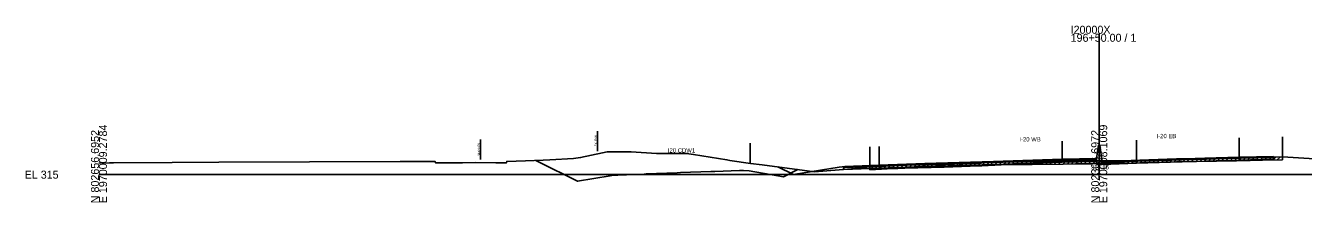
# Model space of a CAD drawing. Extents: x -4026 to 9638, y -10 to 19609.
# Drawn here: x 4974.3 to 5421.5, y 17990.3 to 18052.1 of the extents above; entities that cross this region are included whole.
import ezdxf

# ---------------------------------------------------------------- set-up
doc = ezdxf.new("R2010")
doc.units = 0
for name, color, linetype in [('Default', 7, 'Continuous'), ('RD_EX_Road', 7, 'Continuous'), ('RD_GPK_XS_Cell', 7, 'Continuous'), ('RD_PD_ALT1_TrvlWay', 7, 'Continuous'), ('RD_PD_Final_TrvlWay', 7, 'Continuous'), ('RD_TX_Misc1', 7, 'Continuous'), ('RD_XS_Base', 7, 'Continuous'), ('RD_XS_ExGround', 7, 'Continuous'), ('RD_XS_ExPaveRet', 7, 'Continuous'), ('RD_XS_ExRW', 7, 'Continuous'), ('RD_XS_Greenside', 7, 'Continuous'), ('RD_XS_MedBWall', 7, 'Continuous'), ('RD_XS_NewRW', 7, 'Continuous'), ('RD_XS_Pave', 7, 'Continuous'), ('RD_XS_PaveOvlay', 7, 'Continuous'), ('RD_XS_TieSlope', 7, 'Continuous'), ('RD_XS_TX_Elev_EX', 7, 'Continuous')]:
    doc.layers.add(name, color=color, linetype=linetype)

msp = doc.modelspace()

# ---------------------------------------------------------------- linework, layer by layer
at = {"layer": 'RD_EX_Road'}
for p, q in [((5414.18, 18013.18), (5414.18, 18006.18)), ((5269.78, 18009.68), (5269.78, 18002.68))]:
    msp.add_line(p, q, dxfattribs=at)
at = {"layer": 'RD_GPK_XS_Cell'}
for p, q in [((5350, 18000), (5350, 18049.21)), ((5000, 18000), (5350, 18000)), ((5350, 18000), (5700, 18000))]:
    msp.add_line(p, q, dxfattribs=at)
at = {"layer": 'RD_PD_ALT1_TrvlWay'}
for p, q in [((5337, 18011.69), (5337, 18004.69)), ((5363, 18012.04), (5363, 18005.04)), ((5399, 18012.9), (5399, 18005.9))]:
    msp.add_line(p, q, dxfattribs=at)
at = {"layer": 'RD_PD_Final_TrvlWay'}
for p, q in [((5227.82, 18010.94), (5227.82, 18003.94)), ((5273, 18009.85), (5273, 18002.85))]:
    msp.add_line(p, q, dxfattribs=at)
at = {"layer": 'RD_XS_Base'}
for points in [[(5260.5, 18002.47), (5261, 18002.49), (5273, 18002.96)], [(5273, 18002.96), (5289, 18003.5)], [(5273, 18002.29), (5273, 18002.96)], [(5289, 18002.83), (5273, 18002.29)], [(5337, 18005.01), (5313, 18004.26), (5289, 18003.5)], [(5289, 18002.83), (5313, 18003.59), (5337, 18004.34)], [(5289, 18003.5), (5289, 18002.83)], [(5349, 18005.27), (5337, 18005.01)], [(5337, 18004.34), (5337, 18005.01)], [(5337, 18004.34), (5349, 18004.6)], [(5349, 18004.6), (5349, 18005.27)], [(5351, 18004.18), (5363, 18004.65)], [(5351, 18003.51), (5351, 18004.18)], [(5363, 18003.98), (5351, 18003.51)], [(5363, 18004.65), (5387, 18005.41), (5399, 18005.78)], [(5399, 18005.11), (5387, 18004.74), (5363, 18003.98)], [(5363, 18003.98), (5363, 18004.65)], [(5399, 18005.78), (5411, 18006.03)], [(5399, 18005.78), (5399, 18005.78), (5399, 18005.11), (5399, 18005.11)], [(5399, 18005.11), (5399, 18005.78)], [(5411, 18005.36), (5399, 18005.11)], [(5411, 18006.03), (5411, 18005.36)], [(5260.5, 18001.8), (5260.5, 18002.47)], [(5273, 18002.29), (5260.5, 18001.8)]]:
    msp.add_lwpolyline(points, dxfattribs=at)
at = {"layer": 'RD_XS_ExGround'}
msp.add_lwpolyline([(5000, 18004.04), (5003.72, 18004.1), (5005.08, 18004.11), (5025.64, 18004.25), (5041.98, 18004.31), (5105.39, 18004.55), (5111.09, 18004.58), (5117.69, 18004.58), (5117.79, 18004.11), (5124.52, 18004.12), (5127.19, 18004.13), (5131.78, 18004.29), (5138.84, 18004.13), (5142.59, 18004.1), (5142.69, 18004.6), (5149.19, 18004.82), (5155.47, 18005.03), (5157.77, 18005.13), (5166.07, 18005.67), (5168.55, 18005.94), (5176.18, 18007.57), (5177.78, 18007.94), (5179.58, 18007.96), (5186.19, 18007.92), (5195.13, 18007.43), (5197.26, 18007.42), (5202.21, 18007.42), (5205.61, 18007.39), (5208.02, 18006.99), (5219.7, 18005.21), (5220.78, 18004.93), (5227.95, 18003.92), (5232.07, 18003.45), (5250.35, 18001.01), (5263.35, 18001.99), (5269.78, 18002.68), (5277.86, 18003.09), (5279.52, 18003.18), (5281.93, 18003.26), (5295.69, 18003.59), (5307.92, 18004.02), (5308.6, 18004.06), (5308.98, 18004.07), (5315.75, 18004.37), (5337.39, 18004.7), (5341.72, 18004.74), (5347.07, 18004.81), (5348.93, 18004.84), (5350, 18004.85), (5351.53, 18004.87), (5354.24, 18004.87), (5358, 18004.87), (5367.42, 18005.19), (5377.05, 18005.49), (5397.99, 18005.88), (5402.83, 18005.96), (5407.15, 18006.05), (5414.18, 18006.18), (5425.38, 18005.56)], dxfattribs=at)
at = {"layer": 'RD_XS_ExPaveRet'}
for p, q in [((5269.78, 18001.68), (5270.83, 18002.74)), ((5269.78, 18001.68), (5269.78, 18002.68)), ((5271.28, 18001.76), (5272.33, 18002.81)), ((5272.78, 18001.84), (5273.83, 18002.89)), ((5274.28, 18001.91), (5275.33, 18002.96)), ((5275.78, 18001.99), (5276.83, 18003.04)), ((5277.28, 18002.06), (5278.33, 18003.12)), ((5278.78, 18002.14), (5279.82, 18003.19)), ((5280.28, 18002.2), (5281.31, 18003.24)), ((5281.78, 18002.26), (5282.8, 18003.28)), ((5283.28, 18002.29), (5284.3, 18003.32)), ((5284.78, 18002.33), (5285.8, 18003.35)), ((5286.28, 18002.36), (5287.3, 18003.39)), ((5287.78, 18002.4), (5288.8, 18003.42)), ((5289.28, 18002.43), (5290.3, 18003.46)), ((5290.78, 18002.47), (5291.8, 18003.49)), ((5292.28, 18002.51), (5293.3, 18003.53)), ((5293.78, 18002.54), (5294.8, 18003.56)), ((5295.28, 18002.58), (5296.31, 18003.61)), ((5295.69, 18002.59), (5307.92, 18003.02)), ((5296.78, 18002.62), (5297.81, 18003.66)), ((5298.28, 18002.68), (5299.31, 18003.71)), ((5299.78, 18002.73), (5300.81, 18003.77)), ((5301.28, 18002.78), (5302.31, 18003.82)), ((5302.78, 18002.84), (5303.81, 18003.87)), ((5304.28, 18002.89), (5305.31, 18003.93)), ((5305.78, 18002.94), (5306.81, 18003.98)), ((5307.28, 18003), (5308.32, 18004.04)), ((5307.92, 18003.02), (5308.6, 18003.06)), ((5308.6, 18003.06), (5308.98, 18003.07)), ((5308.78, 18003.06), (5309.82, 18004.11)), ((5308.98, 18003.07), (5315.75, 18003.37)), ((5310.28, 18003.13), (5311.32, 18004.18)), ((5311.78, 18003.2), (5312.82, 18004.24)), ((5313.28, 18003.26), (5314.32, 18004.31)), ((5314.78, 18003.33), (5315.82, 18004.37)), ((5315.75, 18003.37), (5337.39, 18003.7)), ((5316.28, 18003.38), (5317.29, 18004.39)), ((5317.78, 18003.4), (5318.79, 18004.42)), ((5319.28, 18003.42), (5320.29, 18004.44)), ((5320.78, 18003.45), (5321.79, 18004.46)), ((5322.28, 18003.47), (5323.29, 18004.48)), ((5323.78, 18003.49), (5324.79, 18004.51)), ((5325.28, 18003.51), (5326.29, 18004.53)), ((5326.78, 18003.54), (5327.79, 18004.55)), ((5328.28, 18003.56), (5329.29, 18004.58)), ((5329.78, 18003.58), (5330.79, 18004.6)), ((5331.28, 18003.61), (5332.29, 18004.62)), ((5332.78, 18003.63), (5333.79, 18004.65)), ((5334.28, 18003.65), (5335.29, 18004.67)), ((5335.78, 18003.68), (5336.79, 18004.69)), ((5337.28, 18003.7), (5338.28, 18004.71)), ((5337.39, 18003.7), (5341.72, 18003.74)), ((5338.78, 18003.71), (5339.78, 18004.72)), ((5340.28, 18003.72), (5341.28, 18004.73)), ((5341.72, 18003.74), (5347.07, 18003.81)), ((5341.78, 18003.74), (5342.79, 18004.75)), ((5343.28, 18003.76), (5344.29, 18004.77)), ((5344.78, 18003.78), (5345.79, 18004.79)), ((5346.28, 18003.8), (5347.29, 18004.82)), ((5347.07, 18003.81), (5348.93, 18003.84)), ((5347.78, 18003.82), (5348.79, 18004.84)), ((5348.93, 18003.84), (5350, 18003.85)), ((5349.28, 18003.85), (5350.29, 18004.86)), ((5350, 18003.85), (5351.53, 18003.87)), ((5350.78, 18003.86), (5351.78, 18004.87)), ((5351.53, 18003.87), (5354.24, 18003.87)), ((5352.28, 18003.87), (5353.28, 18004.87)), ((5353.78, 18003.87), (5354.78, 18004.87)), ((5354.24, 18003.87), (5358, 18003.87)), ((5355.28, 18003.87), (5356.28, 18004.87)), ((5356.78, 18003.87), (5357.78, 18004.87)), ((5358, 18003.87), (5367.42, 18004.19)), ((5358.28, 18003.88), (5359.31, 18004.92)), ((5359.78, 18003.93), (5360.81, 18004.97)), ((5361.28, 18003.99), (5362.31, 18005.02)), ((5362.78, 18004.04), (5363.81, 18005.07)), ((5364.28, 18004.09), (5365.31, 18005.12)), ((5365.78, 18004.14), (5366.81, 18005.17)), ((5367.28, 18004.19), (5368.31, 18005.22)), ((5367.42, 18004.19), (5377.05, 18004.49)), ((5368.78, 18004.24), (5369.81, 18005.27)), ((5370.28, 18004.28), (5371.31, 18005.31)), ((5371.78, 18004.33), (5372.81, 18005.36)), ((5373.28, 18004.38), (5374.31, 18005.41)), ((5374.78, 18004.42), (5375.81, 18005.45)), ((5376.28, 18004.47), (5377.3, 18005.5)), ((5377.05, 18004.49), (5397.99, 18004.88)), ((5377.78, 18004.51), (5378.79, 18005.52)), ((5379.28, 18004.53), (5380.29, 18005.55)), ((5380.78, 18004.56), (5381.79, 18005.58)), ((5382.28, 18004.59), (5383.29, 18005.61)), ((5383.78, 18004.62), (5384.79, 18005.64)), ((5385.28, 18004.65), (5386.29, 18005.66)), ((5386.78, 18004.67), (5387.79, 18005.69)), ((5388.28, 18004.7), (5389.29, 18005.72)), ((5389.78, 18004.73), (5390.79, 18005.75)), ((5391.28, 18004.76), (5392.29, 18005.78)), ((5392.78, 18004.79), (5393.79, 18005.8)), ((5394.28, 18004.81), (5395.29, 18005.83)), ((5395.78, 18004.84), (5396.79, 18005.86)), ((5397.28, 18004.87), (5398.29, 18005.89)), ((5397.99, 18004.88), (5402.83, 18004.96)), ((5398.78, 18004.9), (5399.79, 18005.91)), ((5400.28, 18004.92), (5401.29, 18005.94)), ((5401.78, 18004.95), (5402.79, 18005.96)), ((5402.83, 18004.96), (5407.15, 18005.05)), ((5403.28, 18004.97), (5404.29, 18005.99)), ((5404.78, 18005), (5405.79, 18006.02)), ((5406.28, 18005.03), (5407.29, 18006.05)), ((5407.15, 18005.05), (5414.18, 18005.18)), ((5407.78, 18005.06), (5408.79, 18006.08)), ((5409.28, 18005.09), (5410.29, 18006.11)), ((5410.78, 18005.11), (5411.79, 18006.13)), ((5412.28, 18005.14), (5413.29, 18006.16)), ((5414.18, 18006.18), (5414.18, 18005.18)), ((5269.78, 18001.68), (5277.86, 18002.09)), ((5277.86, 18002.09), (5279.52, 18002.18)), ((5279.52, 18002.18), (5281.93, 18002.26)), ((5281.93, 18002.26), (5295.69, 18002.59))]:
    msp.add_line(p, q, dxfattribs=at)
at = {"layer": 'RD_XS_ExRW'}
msp.add_line((5174.46, 18008.2), (5174.46, 18015.2), dxfattribs=at)
at = {"layer": 'RD_XS_Greenside'}
for points in [[(5259, 18002.66), (5243, 18000)], [(5261, 18002.82), (5259, 18002.66)]]:
    msp.add_lwpolyline(points, dxfattribs=at)
at = {"layer": 'RD_XS_MedBWall'}
for points in [[(5349, 18005.6), (5349.75, 18010.27)], [(5349.75, 18010.27), (5350.25, 18010.27), (5351, 18004.51)], [(5349, 18003.51), (5349, 18005.27), (5349, 18005.6)], [(5351, 18003.51), (5349, 18003.51)], [(5351, 18004.51), (5351, 18004.18), (5351, 18003.51)]]:
    msp.add_lwpolyline(points, dxfattribs=at)
at = {"layer": 'RD_XS_NewRW'}
msp.add_line((5133.46, 18005.25), (5133.46, 18012.25), dxfattribs=at)
at = {"layer": 'RD_XS_Pave'}
for points in [[(5152.92, 18004.95), (5153.8, 18004.51), (5167.5, 17997.67), (5178.9, 17999.58), (5179.51, 17999.68), (5181.51, 17999.84), (5190.78, 18000.21), (5191.52, 18000.24), (5202.37, 18000.68), (5203.53, 18000.72), (5214.11, 18001.08), (5215.55, 18001.1), (5224.16, 18001.41), (5225.55, 18001.45), (5227.56, 18001.29), (5237.59, 17999.61), (5239.57, 17999.28), (5243.57, 18001.28), (5244.52, 18001.76)], [(5261, 18002.66), (5273, 18003.13)], [(5273, 18002.96), (5261, 18002.49)], [(5261, 18002.49), (5261, 18002.66)], [(5273, 18003.13), (5289, 18003.67)], [(5289, 18003.5), (5273, 18002.96)], [(5273, 18002.96), (5273, 18003.13)], [(5289, 18003.67), (5313, 18004.43), (5337, 18005.18)], [(5337, 18005.01), (5313, 18004.26), (5289, 18003.5)], [(5289, 18003.67), (5289, 18003.5)], [(5337, 18005.18), (5349, 18005.44)], [(5349, 18005.27), (5337, 18005.01)], [(5337, 18005.01), (5337, 18005.18)], [(5349, 18005.44), (5349, 18005.27)], [(5363, 18004.82), (5351, 18004.35)], [(5351, 18004.18), (5363, 18004.65)], [(5351, 18004.35), (5351, 18004.18)], [(5399, 18005.95), (5387, 18005.57), (5363, 18004.82)], [(5363, 18004.65), (5387, 18005.41), (5399, 18005.78)], [(5363, 18004.82), (5363, 18004.65)], [(5399, 18005.95), (5411, 18006.2)], [(5411, 18006.03), (5399, 18005.78)], [(5399, 18005.95), (5399, 18005.95), (5399, 18005.78), (5399, 18005.78)], [(5399, 18005.78), (5399, 18005.95)], [(5411, 18006.2), (5411, 18006.03)]]:
    msp.add_lwpolyline(points, dxfattribs=at)
at = {"layer": 'RD_XS_PaveOvlay'}
for points in [[(5261, 18002.82), (5273, 18003.3)], [(5273, 18003.13), (5261, 18002.66)], [(5261, 18002.66), (5261, 18002.82)], [(5289, 18003.84), (5273, 18003.3)], [(5273, 18003.13), (5289, 18003.67)], [(5273, 18003.3), (5273, 18003.13)], [(5289, 18003.84), (5313, 18004.59), (5337, 18005.35)], [(5337, 18005.18), (5313, 18004.43), (5289, 18003.67)], [(5289, 18003.67), (5289, 18003.84)], [(5337, 18005.35), (5349, 18005.6)], [(5349, 18005.44), (5337, 18005.18)], [(5337, 18005.35), (5337, 18005.18)], [(5349, 18005.6), (5349, 18005.44)], [(5363, 18004.99), (5351, 18004.51)], [(5351, 18004.35), (5363, 18004.82)], [(5351, 18004.51), (5351, 18004.35)], [(5399, 18006.12), (5387, 18005.74), (5363, 18004.99)], [(5363, 18004.82), (5387, 18005.57), (5399, 18005.95)], [(5363, 18004.99), (5363, 18004.82)], [(5399, 18006.12), (5411, 18006.37)], [(5411, 18006.2), (5399, 18005.95)], [(5399, 18005.95), (5399, 18006.12)], [(5399, 18006.12), (5399, 18006.12), (5399, 18005.95), (5399, 18005.95)], [(5411, 18006.37), (5411, 18006.2)]]:
    msp.add_lwpolyline(points, dxfattribs=at)
at = {"layer": 'RD_XS_TieSlope'}
msp.add_lwpolyline([(5243, 18000), (5237.57, 18002.71)], dxfattribs=at)

# ---------------------------------------------------------------- texts
at = {"layer": 'Default'}
msp.add_text('-', height=0.0001, dxfattribs=at).set_placement((5000, 18000))
at = {"layer": 'RD_GPK_XS_Cell'}
for s, p in [('I20000X', (5340, 18049.21)), ('196+50.00 / 1', (5340, 18046.41)), ('EL 315', (4974, 17998.6))]:
    msp.add_text(s, height=2.8, dxfattribs=at).set_placement(p)
for s, p in [('E 1970009.2784', (5002.8, 17990)), ('E 1970008.1069', (5352.8, 17990)), ('N 802656.6952', (5000, 17990)), ('N 802306.6972', (5350, 17990))]:
    msp.add_text(s, height=2.8, rotation=90, dxfattribs=at).set_placement(p)
at = {"layer": 'RD_TX_Misc1'}
for s, p in [('I-20 WB', (5322.06, 18011.59)), ('I-20 EB', (5370.06, 18012.74)), ('I20 CDW1', (5199.06, 18007.72))]:
    msp.add_text(s, height=1.5, dxfattribs=at).set_placement(p)
at = {"layer": 'RD_XS_ExRW'}
msp.add_text('EX. R/W ', height=0.75, rotation=90, dxfattribs=at).set_placement((5174.21, 18009.88))
at = {"layer": 'RD_XS_NewRW'}
msp.add_text('NEW R/W ', height=0.75, rotation=90, dxfattribs=at).set_placement((5133.21, 18006.39))
at = {"layer": 'RD_XS_TX_Elev_EX'}
msp.add_text('319.85', height=1.5, dxfattribs=at).set_placement((5347.1, 18001.85))

doc.saveas('drawing.dxf')
